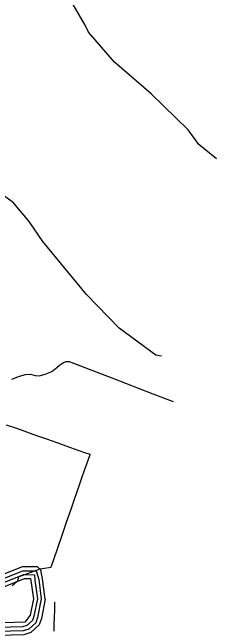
# Model space of a CAD drawing. Extents: x 2260773 to 2342389, y 552869 to 618546.
# Drawn here: x 2329447 to 2331554, y 597717 to 604073 of the extents above; entities that cross this region are included whole.
import ezdxf

# ---------------------------------------------------------------- set-up
doc = ezdxf.new("R2010")
doc.units = 0
for name, color, linetype in [('Exist Boundary Political City Limit New', 7, 'Continuous'), ('Exist Hydrographic Buffer Line', 7, 'Continuous'), ('Exist Hydrographic Creek Single Shore', 7, 'Continuous'), ('Exist Hydrographic Lake Shore', 7, 'Continuous'), ('Exist Hydrographic Misc Water Feature', 7, 'Continuous'), ('Map Preparation Boundary City Limit Buffer Line', 7, 'Continuous')]:
    doc.layers.add(name, color=color, linetype=linetype)

msp = doc.modelspace()

# ---------------------------------------------------------------- linework, layer by layer
at = {"layer": 'Exist Boundary Political City Limit New'}
msp.add_lwpolyline([(2329384.2, 599827.5), (2329489.8, 599790.1), (2329592.5, 599753.8), (2329695.2, 599717.4), (2329800, 599680.4), (2329953.5, 599626.1), (2330000, 599609.7), (2330131.2, 599563.2), (2330192.2, 599541.7), (2330247, 599522.3), (2330241.5, 599506.5), (2330199, 599384.4), (2330164.8, 599285.6), (2330137, 599205.7), (2330085.2, 599057.1), (2330078, 599036.2), (2330049.8, 598954), (2330004, 598821.1), (2330000, 598809.3), (2329957.5, 598686), (2329909.2, 598545.6), (2329844.5, 598357.1), (2329824, 598354.5), (2329780.5, 598348.1), (2329730.2, 598341.1), (2329507.8, 598257.6), (2329507.2, 598252.4), (2329506.8, 598248.5), (2329506.5, 598244.5), (2329506, 598240.5), (2329505.5, 598232.5), (2329505, 598228.6), (2329504.8, 598224.6), (2329502.2, 598221), (2329500, 598217.8), (2329497.5, 598214.5), (2329495, 598211.5), (2329492.5, 598208.8), (2329489, 598206.4), (2329485.8, 598204.2), (2329482.2, 598202), (2329479, 598199.8), (2329476, 598197.1), (2329473.2, 598194.2), (2329470.5, 598191.4), (2329468, 598189.1), (2329464.8, 598185.7), (2329462, 598182.9), (2329459.2, 598180.1), (2329456.2, 598177.2), (2329453.2, 598174.4), (2329450.2, 598171.6), (2329447.2, 598168.9)], dxfattribs=at)
at = {"layer": 'Exist Hydrographic Buffer Line'}
for points in [[(2327876.1, 597659.7), (2327603.6, 597689.7), (2327215.4, 597902.1), (2327052.4, 598101.4), (2327002.2, 598173.5), (2326898.6, 598294.2), (2326753.7, 598385.8), (2326773.2, 598452.7), (2326913, 598468.3), (2326998.1, 598441.3), (2327236.2, 598271), (2327736.7, 598041), (2328045.1, 597974.9), (2328605.7, 598006.2), (2329044.5, 598120.1), (2329557.1, 598323.3), (2329691.7, 598323.1), (2329718.9, 598234.2), (2329746, 598032.9), (2329707.7, 597843.9), (2329688, 597789), (2329618.7, 597723.2), (2329559, 597704.8), (2327876.1, 597659.7)], [(2327877.8, 597699.7), (2327615.9, 597728.6), (2327241.5, 597933.5), (2327084.4, 598125.5), (2327035.2, 598196.3), (2326929.2, 598320.2), (2326799.2, 598406.7), (2326910.1, 598427.2), (2326980, 598405), (2327213, 598238.5), (2327720.1, 598004.6), (2328036.9, 597935.8), (2328608.2, 597966.2), (2329054.8, 598081.4), (2329564.7, 598283.3), (2329676.3, 598283.2), (2329679.4, 598227.9), (2329705.4, 598034.3), (2329669.1, 597854.7), (2329653.7, 597811.4), (2329597.9, 597758.7), (2329552.4, 597744.7), (2327877.8, 597699.7)], [(2327879.4, 597739.8), (2327628.2, 597767.5), (2327267.3, 597964.8), (2327116.2, 598149.6), (2327067.8, 598219.2), (2326959.3, 598346.3), (2327189.6, 598206), (2327703.5, 597968.2), (2328028.7, 597896.6), (2328610.4, 597926.3), (2329064.6, 598042.6), (2329572.5, 598243.3), (2329635.9, 598243.1), (2329665, 598035.6), (2329630.3, 597865.5), (2329577.2, 597794.1), (2327879.4, 597739.8)]]:
    msp.add_lwpolyline(points, dxfattribs=at)
at = {"layer": 'Exist Hydrographic Creek Single Shore'}
for points in [[(2331553.5, 602566.1), (2331368.4, 602712.9), (2331258.5, 602862.7), (2330879.5, 603234.6), (2330501.4, 603560.6), (2330231.4, 603868), (2330197.5, 603942.2), (2329976.5, 604330.3)], [(2330983.5, 600534.7), (2330925.5, 600542.2), (2330547.5, 600822.3), (2330210.4, 601169.6), (2329763.4, 601712.7), (2329619.5, 601920.2), (2329459.3, 602110.6), (2329232.3, 602275.3), (2328880.5, 602461.4), (2328496.4, 602590.1), (2328144.3, 602763), (2328109.5, 602896.1), (2328072.4, 603219.6), (2327695.5, 603483.2), (2327485.3, 603638.8), (2327451.5, 603712.9), (2327081.3, 604026.1)]]:
    msp.add_lwpolyline(points, dxfattribs=at)
at = {"layer": 'Exist Hydrographic Lake Shore'}
for points in [[(2329786.4, 598031.6), (2329746.4, 597833.1), (2329722.4, 597766.4), (2329639.4, 597687.7), (2329565.3, 597664.9), (2327874.5, 597619.6), (2327591.5, 597650.8), (2327189.4, 597870.8), (2327020.4, 598077.3), (2326969.4, 598150.7), (2326868.5, 598268.1), (2326708.4, 598366.6), (2326750.7, 598472.2), (2326885.5, 598504.4)], [(2329786.4, 598031.6), (2329758.5, 598240.5), (2329741.5, 598331.7), (2329707.4, 598363.1), (2329549.4, 598363.3), (2329034.5, 598158.7), (2328603.4, 598046.1), (2328053.5, 598014.1), (2327753.5, 598077.4), (2327259.3, 598303.5), (2327016.3, 598477.5), (2326915.5, 598509.5), (2326885.5, 598504.4)]]:
    msp.add_lwpolyline(points, dxfattribs=at)
at = {"layer": 'Exist Hydrographic Misc Water Feature'}
for points in [[(2329442.1, 600294.7), (2329503.6, 600319.6), (2329545.7, 600334), (2329583.4, 600344.1), (2329635.3, 600346.8), (2329683.5, 600335.1), (2329723.6, 600331.9), (2329787.4, 600346.2), (2329853.4, 600375.2), (2329906.8, 600415.4), (2329934.2, 600440.1), (2329964, 600460.4), (2329975.9, 600468.3), (2330001.9, 600476.6), (2330033.9, 600477), (2330473.5, 600309.9), (2330897, 600146.4), (2331105.7, 600064.7)], [(2329883, 597998.4), (2329880.7, 597990.6), (2329880.9, 597930.6), (2329878.3, 597832.8), (2329875.2, 597780.6), (2329875.4, 597728.7), (2329875.8, 597702.6)]]:
    msp.add_lwpolyline(points, dxfattribs=at)
at = {"layer": 'Map Preparation Boundary City Limit Buffer Line'}
msp.add_lwpolyline([(2329384.2, 599827.5), (2329489.8, 599790.1), (2329592.5, 599753.8), (2329695.2, 599717.4), (2329800, 599680.4), (2329953.5, 599626.1), (2330000, 599609.7), (2330131.2, 599563.2), (2330192.2, 599541.7), (2330247, 599522.3), (2330241.5, 599506.5), (2330199, 599384.4), (2330164.8, 599285.6), (2330137, 599205.7), (2330085.2, 599057.1), (2330078, 599036.2), (2330049.8, 598954), (2330004, 598821.1), (2330000, 598809.3), (2329957.5, 598686), (2329909.2, 598545.6), (2329844.5, 598357.1), (2329824, 598354.5), (2329780.5, 598348.1), (2329730.2, 598341.1), (2329507.8, 598257.6), (2329507.2, 598252.4), (2329506.8, 598248.5), (2329506.5, 598244.5), (2329506, 598240.5), (2329505.5, 598232.5), (2329505, 598228.6), (2329504.8, 598224.6), (2329502.2, 598221), (2329500, 598217.8), (2329497.5, 598214.5), (2329495, 598211.5), (2329492.5, 598208.8), (2329489, 598206.4), (2329485.8, 598204.2), (2329482.2, 598202), (2329479, 598199.8), (2329476, 598197.1), (2329473.2, 598194.2), (2329470.5, 598191.4), (2329468, 598189.1), (2329464.8, 598185.7), (2329462, 598182.9), (2329459.2, 598180.1), (2329456.2, 598177.2), (2329453.2, 598174.4), (2329450.2, 598171.6), (2329447.2, 598168.9)], dxfattribs=at)

doc.saveas('drawing.dxf')
